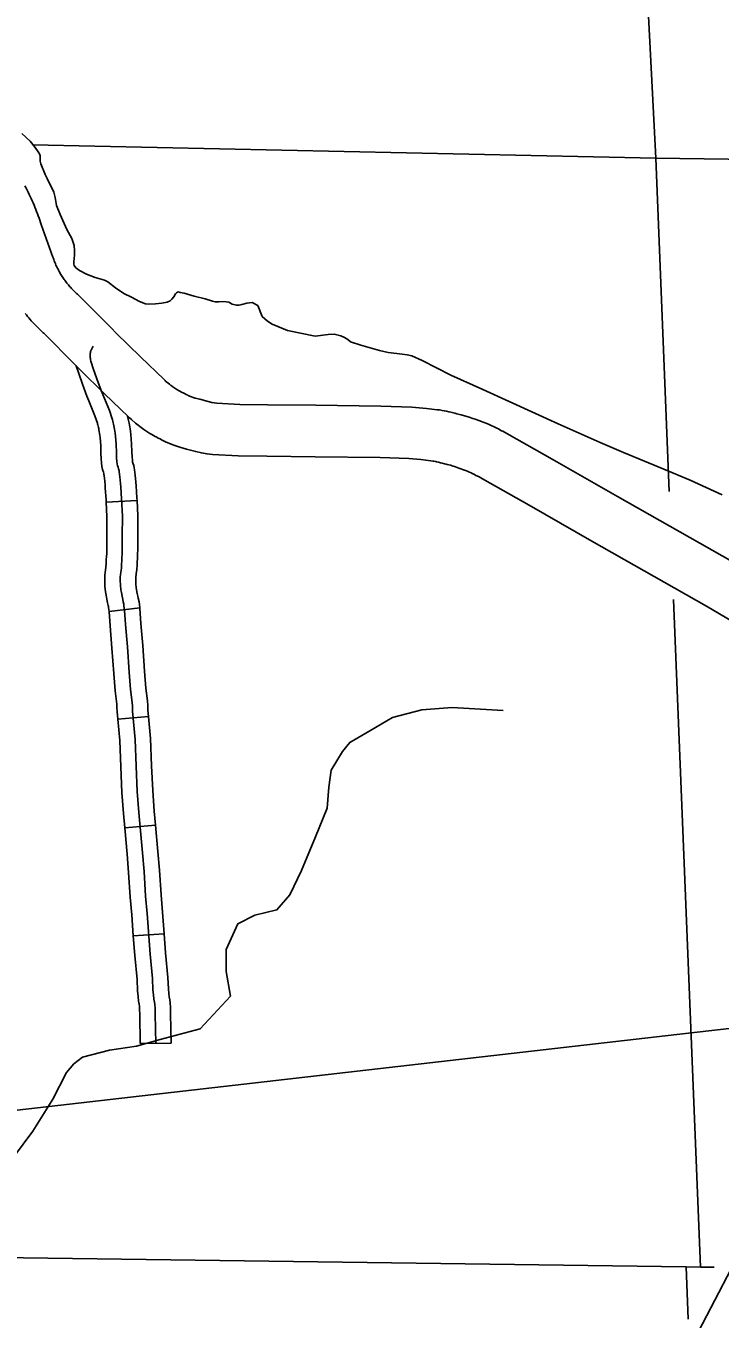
# Model space of a CAD drawing. Extents: x 1720274 to 1751788, y 372074 to 391887.
# Drawn here: x 1732926 to 1733458, y 377010 to 378002 of the extents above; entities that cross this region are included whole.
import ezdxf

# ---------------------------------------------------------------- set-up
doc = ezdxf.new("R2010")
doc.units = 0
for name, color, linetype in [('Level 10', 7, 'Continuous'), ('Level 32', 7, 'Continuous'), ('Level 35', 7, 'Continuous'), ('Level 4', 7, 'Continuous'), ('Level 43', 7, 'Continuous'), ('Level 5', 7, 'Continuous'), ('R_Draft', 7, 'Continuous')]:
    doc.layers.add(name, color=color, linetype=linetype)

msp = doc.modelspace()

# ---------------------------------------------------------------- linework, layer by layer
at = {"layer": 'Level 10'}
for points in [[(1732991.24, 377770.25), (1732966.72, 377794.91), (1732965.45, 377796.03), (1732964.78, 377796.64), (1732964.11, 377797.25), (1732963.46, 377797.87), (1732962.81, 377798.51), (1732962.18, 377799.15), (1732961.55, 377799.8), (1732960.93, 377800.46), (1732960.32, 377801.12), (1732959.72, 377801.8), (1732959.13, 377802.48), (1732958.54, 377803.17), (1732957.97, 377803.87), (1732957.41, 377804.58), (1732956.85, 377805.3), (1732956.31, 377806.02), (1732955.77, 377806.75), (1732955.25, 377807.48), (1732954.73, 377808.22), (1732954.23, 377808.98), (1732953.73, 377809.73), (1732953.25, 377810.5), (1732952.78, 377811.27), (1732952.31, 377812.04), (1732951.86, 377812.83), (1732951.42, 377813.62), (1732950.99, 377814.41), (1732950.56, 377815.21), (1732950.15, 377816.02), (1732949.75, 377816.83), (1732949.37, 377817.65), (1732948.99, 377818.47), (1732948.62, 377819.3), (1732948.27, 377820.13), (1732947.93, 377820.97), (1732947.6, 377821.81), (1732947.27, 377822.66), (1732946.97, 377823.51), (1732946.6, 377824.56), (1732937.67, 377849.68), (1732937.22, 377851.06), (1732936.64, 377852.76), (1732936.05, 377854.46), (1732935.44, 377856.15), (1732934.81, 377857.83), (1732934.17, 377859.51), (1732933.51, 377861.18), (1732932.83, 377862.85), (1732932.14, 377864.51), (1732931.43, 377866.16), (1732930.71, 377867.8), (1732929.96, 377869.44), (1732929.21, 377871.07), (1732928.43, 377872.69), (1732927.64, 377874.31), (1732926.83, 377875.91), (1732926.01, 377877.51), (1732925.17, 377879.1)], [(1732925.48, 377781.29), (1732926.36, 377780.16), (1732927.26, 377779.03), (1732928.17, 377777.92), (1732929.1, 377776.81), (1732930.04, 377775.73), (1732931, 377774.65), (1732931.97, 377773.59), (1732932.96, 377772.54), (1732933.96, 377771.51), (1732934.97, 377770.49), (1732936, 377769.48), (1732937.04, 377768.48), (1732938.1, 377767.5), (1732939.17, 377766.54), (1732939.65, 377766.12), (1732963.38, 377742.26)], [(1733198.03, 377710.23), (1733148.18, 377710.94), (1733111.19, 377711.35), (1733089.89, 377711.58), (1733072.19, 377712.58), (1733070.44, 377712.77), (1733068.39, 377713.13), (1733065.78, 377713.75), (1733059.26, 377715.49), (1733055.68, 377716.47), (1733051.44, 377717.96), (1733050.98, 377718.12), (1733050.69, 377718.24), (1733049.96, 377718.57), (1733048.8, 377719.15), (1733047.98, 377719.61), (1733046.42, 377720.42), (1733045.72, 377720.76), (1733045.15, 377721.08), (1733043.94, 377721.77), (1733042.95, 377722.28), (1733042.16, 377722.75), (1733041.6, 377723.06), (1733038.7, 377725.03), (1733037.21, 377726.05), (1733037.13, 377726.12), (1733036.05, 377727), (1733035.04, 377727.83), (1733033.07, 377729.45), (1733032.72, 377729.79), (1733031.88, 377730.59), (1733013.67, 377748.02), (1732995.26, 377766.29), (1732991.24, 377770.25)], [(1732963.38, 377742.26), (1732967.48, 377738.21), (1732986.1, 377719.73), (1733004.59, 377702.04), (1733005.42, 377701.24), (1733006.81, 377699.91), (1733010, 377697.28), (1733011.03, 377696.44), (1733011.94, 377695.69), (1733013.36, 377694.51), (1733016.43, 377692.41), (1733020.89, 377689.37), (1733022.53, 377688.47), (1733023.79, 377687.72), (1733025.15, 377687.02), (1733025.68, 377686.71), (1733027.39, 377685.75), (1733028.74, 377685.09), (1733029.22, 377684.84), (1733030.3, 377684.24), (1733032.94, 377682.92), (1733034.71, 377682.11), (1733036.72, 377681.25), (1733038.46, 377680.65), (1733043.92, 377678.74), (1733048.94, 377677.36), (1733056.15, 377675.43), (1733060.45, 377674.42), (1733064.85, 377673.65), (1733068.9, 377673.2), (1733088.56, 377672.1), (1733110.75, 377671.85), (1733147.69, 377671.45), (1733197.47, 377670.74)], [(1733467.5, 377590.98), (1733379.4, 377640.98), (1733331.25, 377668.64), (1733294.78, 377689.29), (1733291.53, 377690.97), (1733290.66, 377691.42), (1733289.39, 377692.15), (1733288.15, 377692.74), (1733287.1, 377693.34), (1733285.45, 377694.14), (1733284.35, 377694.64), (1733283.2, 377695.22), (1733281.04, 377696.22), (1733279.26, 377696.94), (1733276.63, 377697.98), (1733275.35, 377698.42), (1733271.25, 377699.9), (1733267.81, 377701.12), (1733266.56, 377701.51), (1733264.98, 377702.03), (1733262.08, 377702.85), (1733259.73, 377703.51), (1733258.32, 377703.91), (1733256.39, 377704.4), (1733254.88, 377704.77), (1733253.75, 377705.07), (1733251.78, 377705.56), (1733250.12, 377705.98), (1733248.33, 377706.41), (1733246.68, 377706.71), (1733244.98, 377707.01), (1733243.15, 377707.28), (1733241.16, 377707.52), (1733232.99, 377708.55), (1733221.81, 377709.55), (1733198.03, 377710.23)], [(1733197.47, 377670.74), (1733219.47, 377670.11), (1733228.75, 377669.27), (1733236.33, 377668.32), (1733237.92, 377668.12), (1733238.62, 377668.02), (1733239.76, 377667.82), (1733240.21, 377667.74), (1733240.65, 377667.63), (1733242.19, 377667.24), (1733243.93, 377666.81), (1733245.15, 377666.49), (1733246.79, 377666.09), (1733248.04, 377665.77), (1733249.04, 377665.48), (1733251.35, 377664.84), (1733253.46, 377664.24), (1733254.55, 377663.88), (1733255.29, 377663.65), (1733257.93, 377662.71), (1733262.23, 377661.16), (1733262.93, 377660.92), (1733264.59, 377660.26), (1733265.36, 377659.95), (1733266, 377659.66), (1733267.19, 377659.05), (1733268.63, 377658.39), (1733268.77, 377658.32), (1733269.86, 377657.71), (1733271, 377657.16), (1733271.73, 377656.74), (1733273.35, 377655.9), (1733275.98, 377654.54), (1733311.68, 377634.33), (1733359.81, 377606.67), (1733447.74, 377556.77), (1733492.06, 377530.71)]]:
    msp.add_lwpolyline(points, dxfattribs=at)
at = {"layer": 'Level 32'}
for p, q in [((1733011.17, 377637.86), (1732987.5, 377636.7)), ((1733013.21, 377555.66), (1732989.68, 377552.79)), ((1733019.96, 377472.15), (1732996.35, 377470.03)), ((1733025.3, 377388.91), (1733001.69, 377386.81)), ((1733031.93, 377305.57), (1733008.29, 377303.84)), ((1733037.26, 377221.7), (1733013.57, 377221.32))]:
    msp.add_line(p, q, dxfattribs=at)
for points in [[(1733025.42, 377221.51), (1733025.06, 377243.8), (1733024.93, 377248.26), (1733024.69, 377251.28), (1733024.45, 377253.2), (1733024.09, 377255.49), (1733023.73, 377258.63), (1733023.37, 377262.61), (1733023.01, 377271.28), (1733021.2, 377289.84), (1733018.91, 377321.06), (1733017.71, 377334.43), (1733016.51, 377353.36), (1733015.3, 377367.58), (1733012.53, 377398.67), (1733011.33, 377414.7), (1733010.49, 377433.98), (1733009.64, 377454.47), (1733007.68, 377476.4), (1733007.6, 377480), (1733007.3, 377482.9), (1733006.07, 377492.91), (1733005.16, 377506.13), (1733003.71, 377525.62), (1733002.26, 377542.74), (1733001.49, 377553.83), (1733001.11, 377556.96), (1733001.03, 377558.26), (1733000.58, 377560.09), (1733000.12, 377561.93), (1732999.66, 377564.45), (1732999.12, 377567.28), (1732998.74, 377569.42), (1732998.36, 377573.01), (1732998.28, 377576.45), (1732998.28, 377578.51), (1732998.28, 377579.43), (1732998.51, 377580.73), (1732998.82, 377582.95), (1732999.12, 377585.93), (1732999.28, 377588.98), (1732999.35, 377591.66), (1732999.58, 377594.1), (1732999.74, 377596.78), (1732999.81, 377600.6), (1732999.81, 377610.61), (1732999.89, 377625.9), (1732999.24, 377639.22), (1732998.61, 377648.14), (1732998.38, 377650.81), (1732997.9, 377656.12), (1732997.52, 377659.88), (1732997.37, 377660.79), (1732997.21, 377661.51), (1732996.99, 377662.2), (1732996.57, 377663.41), (1732996.11, 377664.74), (1732995.92, 377665.73), (1732995.73, 377667.78), (1732995.51, 377670.59), (1732995.28, 377674.76), (1732995.13, 377680.69), (1732994.56, 377687.1), (1732994.26, 377689.46), (1732994.03, 377691.05), (1732993.8, 377692.61), (1732993.61, 377693.82), (1732993.42, 377695.08), (1732993.16, 377696.44), (1732992.85, 377697.55), (1732992.62, 377698.72), (1732992.36, 377699.63), (1732992.1, 377700.62), (1732990, 377706.92), (1732983.7, 377722.11), (1732980.39, 377731.06), (1732977.62, 377739.05), (1732975.98, 377743.91), (1732975.76, 377744.73), (1732975.58, 377745.77), (1732975.39, 377746.77), (1732975.3, 377747.63), (1732975.26, 377748.95), (1732975.26, 377750.04), (1732975.3, 377750.72), (1732975.35, 377751.4), (1732975.49, 377752.04), (1732975.67, 377752.63), (1732975.89, 377753.18), (1732976.12, 377753.77), (1732976.62, 377754.76), (1732977.38, 377756.19)], [(1732974.13, 377714.24), (1732972.67, 377717.78), (1732969.23, 377727.06), (1732966.4, 377735.22), (1732964.37, 377741.28)], [(1732987.5, 377636.7), (1732987.41, 377638.51), (1732986.79, 377647.22), (1732986.58, 377649.77), (1732986.1, 377654.99), (1732985.77, 377658.31), (1732985.74, 377658.46), (1732985.36, 377659.57), (1732984.63, 377661.69), (1732984.18, 377664.06), (1732983.93, 377666.75), (1732983.68, 377669.79), (1732983.44, 377674.29), (1732983.29, 377680.01), (1732982.78, 377685.82), (1732982.51, 377687.86), (1732982.3, 377689.36), (1732982.08, 377690.84), (1732981.9, 377692.02), (1732981.74, 377693.06), (1732981.61, 377693.74), (1732981.3, 377694.84), (1732981.09, 377695.93), (1732980.94, 377696.47), (1732980.74, 377697.24), (1732978.89, 377702.77), (1732974.13, 377714.24)], [(1733011.17, 377637.86), (1733011.07, 377639.92), (1733010.42, 377649.06), (1733010.18, 377651.86), (1733009.69, 377657.26), (1733009.27, 377661.45), (1733009.01, 377662.99), (1733008.67, 377664.62), (1733008.21, 377665.99), (1733007.78, 377667.26), (1733007.65, 377667.64), (1733007.54, 377668.8), (1733007.33, 377671.39), (1733007.12, 377675.24), (1733006.96, 377681.36), (1733006.34, 377688.39), (1733006, 377691.05), (1733005.76, 377692.75), (1733005.52, 377694.38), (1733005.32, 377695.62), (1733005.1, 377697.09), (1733004.7, 377699.15), (1733004.4, 377700.25), (1733003.93, 377702.66)], [(1732989.68, 377552.79), (1732989.3, 377555.89), (1732989.27, 377556.46), (1732989.08, 377557.22), (1732988.53, 377559.43), (1732988.01, 377562.29), (1732987.47, 377565.14), (1732987, 377567.75), (1732986.52, 377572.25), (1732986.43, 377576.32), (1732986.43, 377578.51), (1732986.43, 377580.47), (1732986.8, 377582.57), (1732987.05, 377584.36), (1732987.3, 377586.83), (1732987.44, 377589.45), (1732987.52, 377592.38), (1732987.76, 377594.99), (1732987.89, 377597.23), (1732987.96, 377600.72), (1732987.96, 377610.64), (1732988.04, 377625.64), (1732987.5, 377636.7)], [(1733013.21, 377555.66), (1733012.92, 377558.02), (1733012.8, 377560.06), (1733012.07, 377562.96), (1733011.71, 377564.42), (1733011.31, 377566.61), (1733010.78, 377569.42), (1733010.48, 377571.09), (1733010.2, 377573.77), (1733010.13, 377576.58), (1733010.13, 377578.39), (1733010.22, 377578.89), (1733010.59, 377581.53), (1733010.94, 377585.03), (1733011.12, 377588.52), (1733011.19, 377590.94), (1733011.4, 377593.21), (1733011.58, 377596.32), (1733011.66, 377600.48), (1733011.66, 377610.58), (1733011.74, 377626.16), (1733011.17, 377637.86)], [(1732996.35, 377470.03), (1732995.84, 377475.75), (1732995.76, 377479.25), (1732995.52, 377481.56), (1732994.27, 377491.78), (1732993.34, 377505.28), (1732991.89, 377524.68), (1732990.44, 377541.84), (1732989.69, 377552.7), (1732989.68, 377552.79)], [(1733019.96, 377472.15), (1733019.52, 377477.06), (1733019.44, 377480.74), (1733019.07, 377484.24), (1733017.87, 377494.04), (1733016.98, 377506.98), (1733015.52, 377526.56), (1733014.07, 377543.65), (1733013.29, 377554.95), (1733013.21, 377555.66)], [(1733001.69, 377386.81), (1733000.72, 377397.7), (1732999.5, 377414), (1732998.65, 377433.48), (1732997.82, 377453.7), (1732996.35, 377470.03)], [(1733025.3, 377388.91), (1733024.34, 377399.64), (1733023.16, 377415.4), (1733022.33, 377434.48), (1733021.47, 377455.24), (1733019.96, 377472.15)], [(1733008.29, 377303.84), (1733007.1, 377320.09), (1733005.89, 377333.53), (1733004.69, 377352.48), (1733003.5, 377366.55), (1733001.69, 377386.81)], [(1733031.93, 377305.57), (1733030.73, 377322.02), (1733029.53, 377335.34), (1733028.32, 377354.23), (1733027.11, 377368.6), (1733025.3, 377388.91)], [(1733013.57, 377221.32), (1733013.21, 377243.55), (1733013.1, 377247.63), (1733012.9, 377250.07), (1733012.72, 377251.55), (1733012.35, 377253.89), (1733011.94, 377257.41), (1733011.54, 377261.82), (1733011.18, 377270.46), (1733009.39, 377288.84), (1733008.29, 377303.84)], [(1733037.26, 377221.7), (1733036.9, 377244.06), (1733036.77, 377248.9), (1733036.49, 377252.48), (1733036.19, 377254.86), (1733035.84, 377257.1), (1733035.52, 377259.84), (1733035.2, 377263.39), (1733034.83, 377272.1), (1733033.01, 377290.85), (1733031.93, 377305.57)], [(1733479.65, 377074.65), (1733466.57, 377048.68), (1733441.68, 377000.5)]]:
    msp.add_lwpolyline(points, dxfattribs=at)
at = {"layer": 'Level 35'}
for points in [[(1733081.4, 377789.87), (1733079.41, 377790.37), (1733076.6, 377790.45), (1733073.86, 377790.37), (1733070.96, 377790.29), (1733068.89, 377790.7), (1733063.34, 377792.53), (1733055.05, 377794.6), (1733047.18, 377797.01), (1733044.26, 377797.5), (1733043.03, 377797.81), (1733042.11, 377797.6), (1733041.4, 377797.19), (1733040.58, 377796.47), (1733039.25, 377794.12), (1733037.72, 377792.38), (1733036.59, 377790.95), (1733034.24, 377790.03), (1733030.25, 377789.31), (1733025.24, 377788.69), (1733019.82, 377788.49), (1733017.57, 377788.69), (1733012.97, 377790.54), (1733006.83, 377793.92), (1733001, 377796.58), (1732994.66, 377800.98), (1732988.83, 377805.69), (1732986.27, 377806.92), (1732978.91, 377808.86), (1732972.26, 377811.52), (1732966.94, 377814.29), (1732964.28, 377816.33), (1732962.95, 377818.18), (1732962.65, 377819.2), (1732962.55, 377820.94), (1732963.26, 377826.06), (1732963.26, 377829.34), (1732962.85, 377833.53), (1732961.22, 377838.75), (1732957.23, 377845.71), (1732952.11, 377857.18), (1732949.35, 377864.24), (1732948.33, 377870.39), (1732947.31, 377874.48), (1732946.18, 377877.14), (1732944.14, 377880.93), (1732942.19, 377884.72), (1732940.66, 377887.89), (1732937.28, 377896.08), (1732936.87, 377898.23), (1732936.87, 377900.69), (1732936.77, 377902.33), (1732936.26, 377903.66), (1732935.44, 377905.29), (1732933.09, 377908.57), (1732929.31, 377913.59), (1732922.76, 377919.32)], [(1733103.71, 377787.51), (1733099.38, 377789.71), (1733095.24, 377789.29), (1733091.59, 377788.21), (1733089.36, 377787.72), (1733087.28, 377787.72), (1733084.14, 377788.55), (1733081.4, 377789.87)], [(1733459.73, 377642.2), (1733435.25, 377653.37), (1733415, 377661.93), (1733384.22, 377674.63), (1733366.13, 377682.38), (1733333.91, 377696.7), (1733316.72, 377704.72), (1733276.22, 377722.91), (1733251.65, 377734.09), (1733229.78, 377745.17), (1733221.77, 377748.77), (1733218.35, 377749.58), (1733214.39, 377750.21), (1733210.25, 377750.66), (1733203.77, 377751.29), (1733197.11, 377752.82), (1733182.8, 377756.88), (1733174.79, 377759.67), (1733172.72, 377761.29), (1733170.2, 377762.91), (1733167.32, 377764.26), (1733162.28, 377765.53), (1733157.69, 377765.25), (1733147.61, 377763.99), (1733126.4, 377768.16), (1733114.63, 377773.21), (1733111.27, 377775.31), (1733107.07, 377779.09), (1733103.71, 377787.51)]]:
    msp.add_lwpolyline(points, dxfattribs=at)
at = {"layer": 'Level 4'}
msp.add_lwpolyline([(1732115.01, 377071.85), (1732588.59, 377061.65), (1732603.95, 377061.32), (1733432.2, 377049.98), (1733443.12, 377049.89), (1733453.65, 377049.81)], dxfattribs=at)
at = {"layer": 'Level 43'}
for points in [[(1732931.29, 377154.24), (1732946.52, 377178.59), (1732957.06, 377199.25), (1732962.75, 377205.91), (1732969.43, 377210.78), (1732989.91, 377216.33), (1733010.83, 377219.25), (1733028.94, 377224.36), (1733059.43, 377232.54), (1733082.89, 377257.72), (1733079.48, 377276.5), (1733079.48, 377293.58), (1733088.47, 377313.21), (1733101.55, 377319.73), (1733118.37, 377323.87), (1733128.21, 377335.52), (1733137.26, 377354.17), (1733147.87, 377379.81), (1733156.93, 377401.82), (1733158.23, 377417.88), (1733160.04, 377431.08), (1733168.58, 377445.33), (1733174.17, 377452.34), (1733189.52, 377461.31), (1733207.01, 377471.55), (1733229.4, 377477.18), (1733252.82, 377479.16), (1733291.89, 377476.67)], [(1732916.45, 377134.15), (1732931.29, 377154.24), (1732931.29, 377154.24)]]:
    msp.add_lwpolyline(points, dxfattribs=at)
at = {"layer": 'Level 5'}
for points in [[(1733376.46, 378529.99), (1733408.8, 377900.36)], [(1732931.11, 377910.7), (1733408.8, 377900.36)], [(1733408.8, 377900.36), (1733419.12, 377644.66)], [(1733408.8, 377900.36), (1733815.44, 377894.75)], [(1733422.46, 377561.86), (1733443.12, 377049.89)], [(1733432.2, 377049.98), (1733433.8, 377009.89)]]:
    msp.add_lwpolyline(points, dxfattribs=at)
at = {"layer": 'R_Draft'}
msp.add_line((1737452.73, 377689.1), (1728670.65, 376684.18), dxfattribs=at)

doc.saveas('drawing.dxf')
